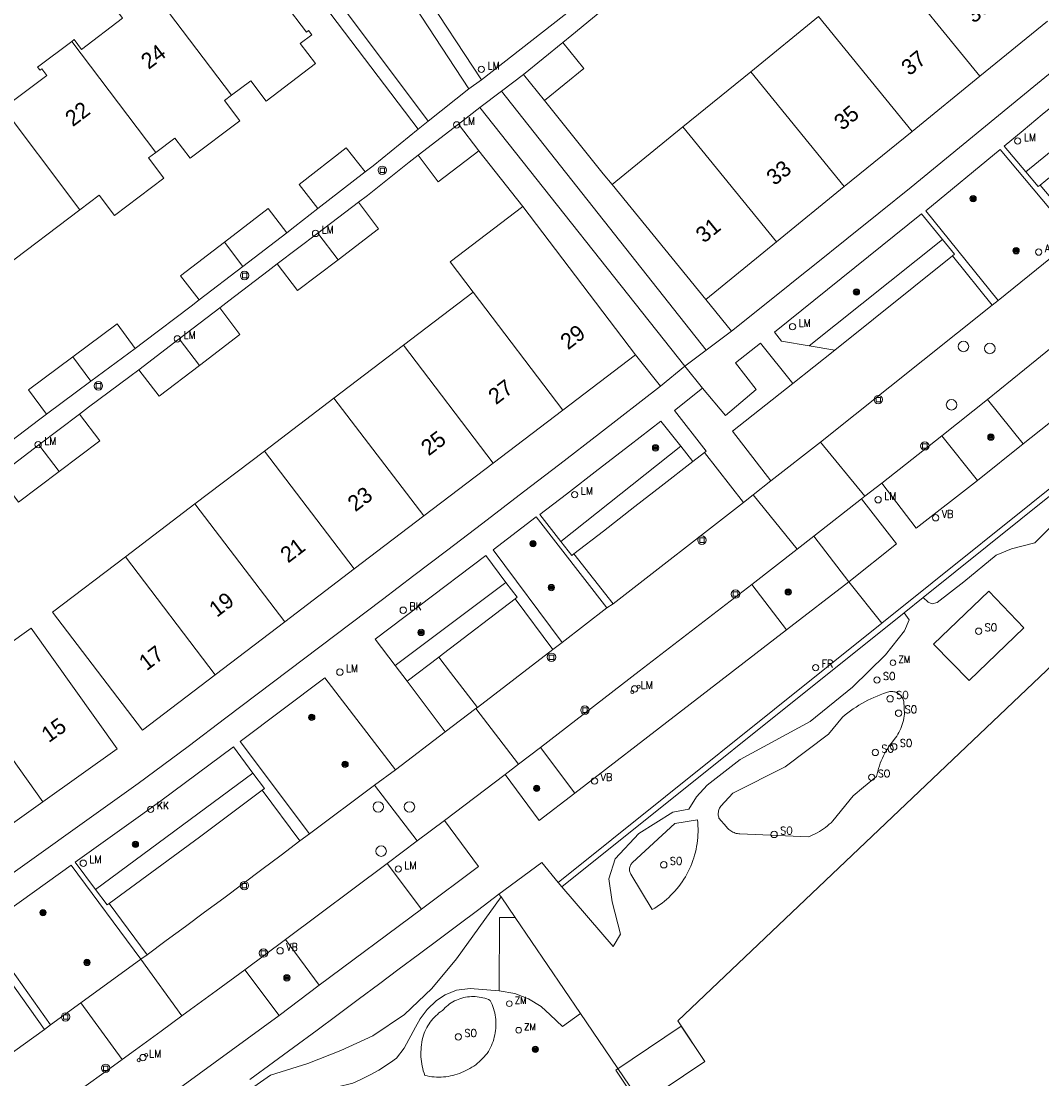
# Model space of a CAD drawing. Header units: metres. Extents: x 138165 to 154469, y 480134 to 494189.
# Tile 596 of 656: x 146884 to 146965, y 487257 to 487340. Entities that reach past the tile are written whole.
import ezdxf

# ---------------------------------------------------------------- set-up
doc = ezdxf.new("R2010")
doc.units = ezdxf.units.M
doc.header["$LTSCALE"] = 0.001
doc.header["$MEASUREMENT"] = 0
for name, color, linetype, lineweight in [('Level 5', 7, 'Continuous', 0), ('TOP-L-terrein schutting raster hek leuning', 7, 'Continuous', 0), ('TOP-L-topo objecten punt', 7, 'Continuous', 0), ('TOP-L-topo objecten vlak', 7, 'Continuous', 0), ('TOP-T-topo huisnummering naamgeving', 7, 'Continuous', 0)]:
    doc.layers.add(name, color=color, linetype=linetype, lineweight=lineweight)
doc.styles.add('Style-INTL_ISO', font='INTL_ISO.shx')
doc.styles.add('Style-STANDARD', font='STANDARD.shx')

# ---------------------------------------------------------------- blocks, each defined once
blk = doc.blocks.new('24')
at = {"layer": 'TOP-L-topo objecten punt', "color": 7, "linetype": 'Continuous', "lineweight": 0}
for radius in [0.025, 0.0182, 0.0115, 0.005]:
    blk.add_circle((0, 0), radius, dxfattribs=at)
blk = doc.blocks.new('129')
at = {"layer": 'TOP-L-topo objecten punt', "color": 7, "linetype": 'Continuous', "lineweight": 0}
blk.add_circle((0, 0), 0.025, dxfattribs=at)
at = {"layer": 'TOP-L-topo objecten punt', "color": 7, "linetype": 'Continuous', "lineweight": 0, "style": 'Style-STANDARD'}
blk.add_text('SO', height=0.06, dxfattribs=at).set_placement((0.0483, 0))
blk = doc.blocks.new('306')
at = {"layer": 'TOP-L-topo objecten punt', "color": 7, "linetype": 'Continuous', "lineweight": 0}
blk.add_circle((0, 0), 0.025, dxfattribs=at)
at = {"layer": 'TOP-L-topo objecten punt', "color": 7, "linetype": 'Continuous', "lineweight": 0, "style": 'Style-STANDARD'}
blk.add_text('FR', height=0.06, dxfattribs=at).set_placement((0.0483, 0))
blk = doc.blocks.new('304')
at = {"layer": 'TOP-L-topo objecten punt', "color": 7, "linetype": 'Continuous', "lineweight": 0}
blk.add_circle((0, 0), 0.0225, dxfattribs=at)
at = {"layer": 'TOP-L-topo objecten punt', "color": 7, "linetype": 'Continuous', "lineweight": 0, "style": 'Style-STANDARD'}
blk.add_text('ZM', height=0.054, dxfattribs=at).set_placement((0.0435, 0))
blk = doc.blocks.new('39')
at = {"layer": 'TOP-L-topo objecten punt', "color": 7, "linetype": 'Continuous', "lineweight": 0}
for p, q in [((0.0175, 0.0175), (-0.0175, 0.0175)), ((-0.0175, 0.0175), (-0.0175, -0.0175)), ((0.0175, 0.0175), (0.0175, -0.0175)), ((0.0175, -0.0175), (-0.0175, -0.0175))]:
    blk.add_line(p, q, dxfattribs=at)
blk.add_circle((0, 0), 0.0332, dxfattribs=at)
blk = doc.blocks.new('*U13')
at = {"layer": 'Level 5', "color": 7, "linetype": 'Continuous', "lineweight": 0}
blk.add_circle((0, 0), 0.0415, dxfattribs=at)
blk = doc.blocks.new('150')
at = {"layer": 'Level 5', "color": 7, "linetype": 'Continuous', "lineweight": 0}
blk.add_blockref('*U13', (0, 0), dxfattribs=at)
blk = doc.blocks.new('72')
at = {"layer": 'TOP-L-topo objecten punt', "color": 7, "linetype": 'Continuous', "lineweight": 0}
blk.add_circle((0, 0), 0.025, dxfattribs=at)
at = {"layer": 'TOP-L-topo objecten punt', "color": 7, "linetype": 'Continuous', "lineweight": 0, "style": 'Style-STANDARD'}
blk.add_text('BK', height=0.06, dxfattribs=at).set_placement((0.0483, 0))
blk = doc.blocks.new('16')
at = {"layer": 'TOP-L-topo objecten punt', "color": 7, "linetype": 'Continuous', "lineweight": 0}
blk.add_circle((0, 0), 0.025, dxfattribs=at)
at = {"layer": 'TOP-L-topo objecten punt', "color": 7, "linetype": 'Continuous', "lineweight": 0, "style": 'Style-STANDARD'}
blk.add_text('LM', height=0.06, dxfattribs=at).set_placement((0.0483, 0))
blk = doc.blocks.new('10')
at = {"layer": 'TOP-L-topo objecten punt', "linetype": 'Continuous', "lineweight": 0}
blk.add_circle((0, 0), 0.0125, dxfattribs=at)
blk = doc.blocks.new('119')
at = {"layer": 'TOP-L-topo objecten punt', "color": 7, "linetype": 'Continuous', "lineweight": 0}
blk.add_circle((0, 0), 0.025, dxfattribs=at)
at = {"layer": 'TOP-L-topo objecten punt', "color": 7, "linetype": 'Continuous', "lineweight": 0, "style": 'Style-STANDARD'}
blk.add_text('KK', height=0.06, dxfattribs=at).set_placement((0.0483, 0))
blk = doc.blocks.new('11')
at = {"layer": 'TOP-L-topo objecten punt', "color": 7, "linetype": 'Continuous', "lineweight": 0}
blk.add_circle((0, 0), 0.025, dxfattribs=at)
at = {"layer": 'TOP-L-topo objecten punt', "color": 7, "linetype": 'Continuous', "lineweight": 0, "style": 'Style-STANDARD'}
blk.add_text('AB', height=0.06, dxfattribs=at).set_placement((0.0483, 0))
blk = doc.blocks.new('14')
at = {"layer": 'TOP-L-topo objecten punt', "color": 7, "linetype": 'Continuous', "lineweight": 0}
blk.add_circle((0, 0), 0.025, dxfattribs=at)
at = {"layer": 'TOP-L-topo objecten punt', "color": 7, "linetype": 'Continuous', "lineweight": 0, "style": 'Style-STANDARD'}
blk.add_text('VB', height=0.06, dxfattribs=at).set_placement((0.0483, 0))

msp = doc.modelspace()

# ---------------------------------------------------------------- linework, layer by layer
at = {"layer": 'TOP-L-terrein schutting raster hek leuning', "flags": 128}
for points in [[(146898.496, 487354.116), (146915.513, 487331.674)], [(146973.572, 487297.006), (146972.574, 487298.466), (146968.15, 487304.933), (146955.371, 487294.699), (146953.877, 487293.503), (146926.852, 487271.862), (146930.921, 487267.16)], [(146898.858, 487253.502), (146903.854, 487257.009), (146906.808, 487257.913), (146909.422, 487258.944), (146911.935, 487260.107), (146914.44, 487261.78), (146916.607, 487263.848), (146918.553, 487266.173), (146922.059, 487271.08), (146923.172, 487269.455), (146928.333, 487261.88), (146933.181, 487254.745)]]:
    msp.add_lwpolyline(points, dxfattribs=at)
at = {"layer": 'TOP-L-topo objecten vlak', "flags": 128}
for points in [[(147030.472, 487392.278), (147030.298, 487392.141), (147019.673, 487382.799), (147007.846, 487372.407), (146985.155, 487352.683), (146983.64, 487351.361), (146982.29, 487350.189), (146980.936, 487349.022), (146979.579, 487347.859), (146978.219, 487346.699), (146976.685, 487345.399), (146975.317, 487344.248), (146973.903, 487343.064), (146964.118, 487335.043), (146954.419, 487327.101), (146951.888, 487325.055), (146949.352, 487323.014), (146946.811, 487320.98), (146945.539, 487319.966), (146944.164, 487318.872), (146940.24, 487315.729)], [(146904.081, 487358.442), (146919.525, 487334.863)], [(146899.451, 487354.84), (146916.302, 487332.301)], [(146915.513, 487331.674), (146898.496, 487354.116)], [(146900.787, 487334.352), (146902.304, 487335.497), (146903.509, 487333.901), (146907.42, 487336.853), (146906.215, 487338.449), (146907.112, 487339.127), (146906.853, 487339.47), (146906.694, 487339.349), (146904.953, 487341.655), (146905.896, 487342.367), (146903.268, 487345.848), (146902.325, 487345.137), (146900.585, 487347.442), (146900.745, 487347.562), (146900.485, 487347.905), (146897.452, 487345.617), (146897.645, 487345.361), (146897.784, 487345.467), (146898.171, 487344.955), (146894.918, 487342.5), (146894.339, 487343.267), (146894.16, 487343.132)], [(146952.466, 487344.933), (146959.854, 487335.86)], [(146894.16, 487343.132), (146891.466, 487341.098), (146891.659, 487340.842), (146891.799, 487340.948), (146892.185, 487340.436), (146888.932, 487337.981), (146888.353, 487338.748), (146888.174, 487338.612)], [(146894.16, 487343.132), (146900.787, 487334.352)], [(146920.513, 487335.571), (146915.795, 487342.766)], [(146930.159, 487343.122), (146920.513, 487335.571)], [(146926.942, 487338.528), (146927.641, 487339.096), (146930.898, 487341.796), (146931.6, 487342.361)], [(146947.116, 487340.576), (146941.765, 487336.218)], [(146954.504, 487331.503), (146947.116, 487340.576)], [(146959.854, 487335.86), (146965.204, 487340.217)], [(146963.47, 487328.305), (146961.779, 487330.327), (146963.28, 487331.584), (146964.784, 487332.835), (146966.293, 487334.082), (146967.806, 487335.324), (146969.324, 487336.561), (146970.845, 487337.792), (146972.37, 487339.019), (146973.753, 487340.124), (146975.437, 487338.058)], [(146888.174, 487338.612), (146885.48, 487336.579), (146885.673, 487336.324), (146885.813, 487336.429), (146886.199, 487335.917), (146882.947, 487333.462), (146882.368, 487334.229), (146882.188, 487334.094)], [(146894.801, 487329.833), (146888.174, 487338.612)], [(146923.822, 487335.994), (146926.942, 487338.528)], [(146925.486, 487333.944), (146928.607, 487336.479), (146926.942, 487338.528)], [(146963.47, 487328.305), (146975.437, 487338.058)], [(146941.765, 487336.218), (146936.415, 487331.861)], [(146949.154, 487327.146), (146941.765, 487336.218)], [(146976.253, 487336.832), (146964.611, 487327.269)], [(146920.513, 487335.571), (146919.525, 487334.863)], [(146922.098, 487334.684), (146923.822, 487335.994)], [(146923.822, 487335.994), (146925.486, 487333.944)], [(146954.504, 487331.503), (146959.854, 487335.86)], [(146894.801, 487329.833), (146896.318, 487330.978), (146897.523, 487329.382), (146901.434, 487332.334), (146900.229, 487333.93), (146900.787, 487334.352)], [(146919.525, 487334.863), (146916.302, 487332.301)], [(146920.386, 487333.387), (146922.098, 487334.684)], [(146938.262, 487314.231), (146922.098, 487334.684)], [(146888.816, 487325.315), (146882.188, 487334.094)], [(146925.486, 487333.944), (146930.13, 487328.161), (146930.824, 487327.308)], [(146918.714, 487332.061), (146920.386, 487333.387)], [(146920.386, 487333.387), (146936.554, 487312.976)], [(146915.512, 487329.631), (146918.714, 487332.061)], [(146916.302, 487332.301), (146915.513, 487331.674)], [(146920.31, 487329.958), (146918.714, 487332.061)], [(146936.415, 487331.861), (146930.824, 487327.308)], [(146943.803, 487322.789), (146936.415, 487331.861)], [(146915.513, 487331.674), (146911.957, 487328.795), (146911.325, 487328.303)], [(146949.154, 487327.146), (146954.504, 487331.503)], [(146911.325, 487328.303), (146909.843, 487330.206), (146906.125, 487327.313), (146907.606, 487325.409)], [(146888.816, 487325.315), (146890.332, 487326.459), (146891.537, 487324.863), (146895.448, 487327.815), (146894.243, 487329.411), (146894.801, 487329.833)], [(146910.796, 487325.909), (146911.513, 487326.453), (146914.795, 487329.086), (146915.512, 487329.631)], [(146915.512, 487329.631), (146917.108, 487327.528), (146920.31, 487329.958)], [(146923.767, 487325.569), (146920.31, 487329.958)], [(146961.298, 487318.161), (146955.585, 487325.242), (146961.466, 487330.079), (146967.362, 487323.044)], [(146911.325, 487328.303), (146907.606, 487325.409)], [(146964.611, 487327.269), (146964.445, 487327.154), (146963.47, 487328.305)], [(146930.824, 487327.308), (146938.213, 487318.236)], [(146943.803, 487322.789), (146949.154, 487327.146)], [(146967.829, 487323.445), (146964.611, 487327.269)], [(146882.83, 487320.796), (146888.816, 487325.315)], [(146905.144, 487323.504), (146903.675, 487325.417), (146900.219, 487322.764)], [(146907.606, 487325.409), (146905.778, 487323.991), (146905.144, 487323.504)], [(146907.599, 487323.473), (146910.796, 487325.909)], [(146909.198, 487321.372), (146912.397, 487323.808), (146910.796, 487325.909)], [(146923.767, 487325.569), (146918.032, 487321.201), (146919.85, 487318.814)], [(146932.675, 487313.874), (146923.767, 487325.569)], [(146946.388, 487314.577), (146944.187, 487314.942), (146943.636, 487315.655), (146955.257, 487324.992), (146956.906, 487322.968)], [(146905.144, 487323.504), (146901.688, 487320.85)], [(146976.784, 487323.637), (146972.931, 487320.484), (146968.646, 487316.987), (146964.356, 487313.496), (146960.459, 487310.334)], [(146900.219, 487322.764), (146896.763, 487320.111), (146898.232, 487318.197)], [(146901.688, 487320.85), (146900.219, 487322.764)], [(146904.401, 487321.036), (146907.599, 487323.473)], [(146909.198, 487321.372), (146907.599, 487323.473)], [(146938.213, 487318.236), (146943.803, 487322.789)], [(146946.388, 487314.577), (146956.906, 487322.968)], [(146956.906, 487322.968), (146957.856, 487321.817), (146957.702, 487321.685)], [(146967.362, 487323.044), (146961.298, 487318.161)], [(146899.851, 487317.572), (146900.566, 487318.118), (146903.685, 487320.491), (146904.401, 487321.036)], [(146904.401, 487321.036), (146906.001, 487318.936), (146909.198, 487321.372)], [(146957.702, 487321.685), (146948.394, 487314.245)], [(146957.702, 487321.685), (146960.813, 487317.784)], [(146901.688, 487320.85), (146898.232, 487318.197)], [(146979.692, 487320.207), (146977.538, 487318.433), (146975.55, 487316.801), (146973.559, 487315.172), (146971.566, 487313.546), (146969.571, 487311.924), (146967.573, 487310.304), (146965.286, 487308.456), (146963.283, 487306.843)], [(146919.85, 487318.814), (146914.36, 487314.632)], [(146926.939, 487309.505), (146919.85, 487318.814)], [(146898.232, 487318.197), (146897.598, 487317.71), (146893.829, 487314.852), (146893.186, 487314.375)], [(146938.213, 487318.236), (146940.24, 487315.729)], [(146947.276, 487306.976), (146960.813, 487317.784)], [(146960.813, 487317.784), (146961.298, 487318.161)], [(146896.657, 487315.132), (146899.851, 487317.572)], [(146898.259, 487313.033), (146901.454, 487315.473), (146899.851, 487317.572)], [(146893.186, 487314.375), (146891.747, 487316.311), (146888.251, 487313.712)], [(146940.24, 487315.729), (146938.262, 487314.231)], [(146893.186, 487314.375), (146889.69, 487311.777)], [(146893.462, 487312.69), (146896.657, 487315.132)], [(146898.259, 487313.033), (146896.657, 487315.132)], [(146914.36, 487314.632), (146908.871, 487310.451)], [(146921.45, 487305.324), (146914.36, 487314.632)], [(146937.973, 487311.234), (146939.767, 487309.085), (146942.209, 487311.124), (146940.566, 487313.232), (146942.547, 487314.786), (146945.091, 487311.603)], [(146948.394, 487314.245), (146946.388, 487314.577)], [(146888.251, 487313.712), (146884.754, 487311.114), (146886.193, 487309.177)], [(146888.251, 487313.712), (146889.69, 487311.777)], [(146926.939, 487309.505), (146932.675, 487313.874)], [(146934.636, 487311.399), (146932.675, 487313.874)], [(146938.262, 487314.231), (146936.554, 487312.976)], [(146945.091, 487311.603), (146948.394, 487314.245)], [(146888.789, 487309.19), (146889.506, 487309.734), (146892.747, 487312.144), (146893.462, 487312.69)], [(146893.462, 487312.69), (146895.064, 487310.593), (146898.259, 487313.033)], [(146936.554, 487312.976), (146934.636, 487311.399)], [(146937.973, 487311.234), (146936.554, 487312.976)], [(146934.636, 487311.399), (146929.831, 487307.659), (146926.701, 487305.245), (146923.842, 487303.047), (146920.621, 487300.579), (146917.755, 487298.389), (146915.184, 487296.434), (146912.713, 487294.558), (146907.766, 487290.809), (146902.815, 487287.067), (146900.338, 487285.198), (146897.363, 487282.958), (146893.423, 487280.034), (146867.953, 487261.85), (146865.396, 487260.041), (146862.996, 487258.346), (146858.193, 487254.961), (146855.31, 487252.933), (146852.905, 487251.245), (146848.093, 487247.874)], [(146889.69, 487311.777), (146886.193, 487309.177)], [(146938.119, 487306.157), (146938.261, 487306.268), (146935.759, 487309.473), (146937.973, 487311.234)], [(146945.091, 487311.603), (146940.322, 487307.84), (146943.354, 487303.928)], [(146908.871, 487310.451), (146903.382, 487306.27)], [(146908.871, 487310.451), (146915.96, 487301.143)], [(146956.841, 487307.477), (146960.459, 487310.334)], [(146960.459, 487310.334), (146963.283, 487306.843)], [(146921.45, 487305.324), (146926.939, 487309.505)], [(146886.193, 487309.177), (146885.55, 487308.7), (146881.751, 487305.851), (146881.106, 487305.377)], [(146885.587, 487306.76), (146888.789, 487309.19)], [(146887.182, 487304.656), (146890.384, 487307.087), (146888.789, 487309.19)], [(146926.776, 487299.139), (146925.133, 487301.272), (146927.217, 487302.875), (146929.716, 487304.8), (146932.214, 487306.728), (146934.664, 487308.623), (146936.241, 487306.647)], [(146947.276, 487306.976), (146943.354, 487303.928)], [(146950.762, 487302.703), (146947.276, 487306.976)], [(146956.841, 487307.477), (146952.107, 487303.73)], [(146959.663, 487303.948), (146956.841, 487307.477)], [(146963.283, 487306.843), (146959.663, 487303.948)], [(146882.384, 487304.33), (146885.587, 487306.76)], [(146885.587, 487306.76), (146887.182, 487304.656)], [(146903.382, 487306.27), (146897.893, 487302.09)], [(146903.382, 487306.27), (146910.471, 487296.963)], [(146936.241, 487306.647), (146926.776, 487299.139)], [(146936.241, 487306.647), (146937.195, 487305.435)], [(146937.195, 487305.435), (146938.119, 487306.157)], [(146941.208, 487302.22), (146938.119, 487306.157)], [(146915.96, 487301.143), (146921.45, 487305.324)], [(146937.195, 487305.435), (146934.707, 487303.496), (146932.632, 487301.882), (146930.141, 487299.948), (146927.816, 487298.146)], [(146952.114, 487292.692), (146967.877, 487305.316)], [(146882.384, 487304.33), (146883.979, 487302.227), (146887.182, 487304.656)], [(146955.371, 487294.699), (146968.15, 487304.933)], [(146943.354, 487303.928), (146941.958, 487302.804)], [(146952.107, 487303.73), (146950.762, 487302.703)], [(146959.663, 487303.948), (146954.834, 487300.176), (146952.107, 487303.73)], [(146941.958, 487302.804), (146941.208, 487302.22)], [(146941.958, 487302.804), (146945.425, 487298.529)], [(146950.762, 487302.703), (146950.504, 487302.5)], [(146897.893, 487302.09), (146892.404, 487297.909)], [(146904.982, 487292.782), (146897.893, 487302.09)], [(146941.208, 487302.22), (146930.907, 487294.215)], [(146946.736, 487299.539), (146950.504, 487302.5)], [(146950.504, 487302.5), (146953.265, 487298.938), (146949.505, 487295.949)], [(146910.471, 487296.963), (146915.96, 487301.143)], [(146926.871, 487291.148), (146921.443, 487298.459), (146924.821, 487301.071), (146930.409, 487293.887)], [(146972.574, 487298.466), (146970.844, 487296.51), (146968.861, 487294.494), (146967.484, 487293.285), (146966.274, 487293.318), (146965.905, 487294.36), (146966.543, 487295.469), (146968.828, 487297.653), (146969.769, 487299.232), (146968.836, 487300.761), (146967.585, 487301.752), (146966.711, 487301.551), (146964.191, 487299.031), (146962.343, 487298.56), (146961.133, 487298.056), (146958.579, 487295.956), (146956.488, 487294.301), (146956.093, 487294.217), (146955.765, 487294.343), (146955.371, 487294.699)], [(146945.425, 487298.529), (146946.736, 487299.539)], [(146946.736, 487299.539), (146949.505, 487295.949)], [(146927.816, 487298.146), (146927.657, 487298.037), (146926.776, 487299.139)], [(146941.844, 487295.741), (146945.425, 487298.529)], [(146892.404, 487297.909), (146886.668, 487293.54), (146893.757, 487284.232), (146899.493, 487288.601)], [(146899.493, 487288.601), (146892.404, 487297.909)], [(146913.708, 487289.34), (146912.136, 487291.431), (146915.558, 487294.035), (146920.865, 487298.033), (146922.438, 487295.893)], [(146930.907, 487294.215), (146927.816, 487298.146)], [(146904.982, 487292.782), (146910.471, 487296.963)], [(146973.572, 487297.006), (146936.007, 487261.283), (146938.155, 487258.079), (146933.181, 487254.745)], [(146949.505, 487295.949), (146944.594, 487292.161)], [(146949.505, 487295.949), (146952.114, 487292.692)], [(146922.438, 487295.893), (146913.708, 487289.34)], [(146922.438, 487295.893), (146923.331, 487294.728), (146923.165, 487294.599)], [(146941.844, 487295.741), (146932.974, 487288.889), (146925.181, 487282.873)], [(146944.594, 487292.161), (146941.844, 487295.741)], [(146959.002, 487288.163), (146956.193, 487291.024), (146960.573, 487295.217), (146963.337, 487292.325), (146959.002, 487288.163)], [(146923.165, 487294.599), (146917.517, 487290.275), (146917.14, 487289.989)], [(146923.165, 487294.599), (146926.16, 487290.603)], [(146955.371, 487294.699), (146953.877, 487293.503)], [(146926.852, 487271.862), (146953.877, 487293.503)], [(146953.877, 487293.503), (146954.279, 487292.94), (146953.909, 487292.067), (146952.397, 487290.185), (146949.81, 487287.631), (146946.449, 487284.91), (146940.939, 487281.919), (146938.318, 487279.903), (146937.478, 487278.962), (146936.873, 487277.988), (146935.63, 487277.753), (146932.942, 487276.072), (146931.06, 487274.09), (146930.556, 487272.511), (146930.825, 487270.696), (146931.497, 487268.143), (146930.921, 487267.16), (146926.852, 487271.862)], [(146930.409, 487293.887), (146926.871, 487291.148)], [(146930.409, 487293.887), (146930.907, 487294.215)], [(146899.493, 487288.601), (146904.982, 487292.782)], [(146926.556, 487272.224), (146952.114, 487292.692)], [(146885.888, 487278.574), (146891.76, 487282.758), (146884.971, 487292.287), (146879.099, 487288.103)], [(146944.594, 487292.161), (146936.077, 487285.589), (146927.88, 487279.267)], [(146926.16, 487290.603), (146926.871, 487291.148)], [(146920.196, 487286.032), (146926.16, 487290.603)], [(146914.644, 487288.094), (146913.708, 487289.34)], [(146914.644, 487288.094), (146917.14, 487289.989)], [(146917.14, 487289.989), (146918.069, 487288.787), (146920.196, 487286.032)], [(146885.888, 487278.574), (146879.099, 487288.103)], [(146906.936, 487276.04), (146901.455, 487283.329), (146908.144, 487288.36), (146913.718, 487281.109)], [(146917.649, 487284.095), (146914.644, 487288.094)], [(146944.495, 487281.345), (146947.918, 487283.914), (146948.282, 487284.365), (146949.01, 487285.265), (146949.217, 487285.435), (146949.428, 487285.6), (146949.643, 487285.759), (146949.863, 487285.913), (146950.086, 487286.061), (146950.313, 487286.204), (146950.543, 487286.34), (146950.777, 487286.471), (146951.014, 487286.596), (146951.254, 487286.714), (146951.497, 487286.827), (146951.743, 487286.933), (146951.992, 487287.033), (146952.243, 487287.126), (146952.496, 487287.213), (146952.574, 487287.242), (146952.655, 487287.264), (146952.737, 487287.279), (146952.82, 487287.288), (146952.903, 487287.289), (146952.986, 487287.284), (146953.069, 487287.271), (146953.15, 487287.252), (146953.229, 487287.226), (146953.306, 487287.193), (146953.379, 487287.154), (146953.449, 487287.109), (146953.516, 487287.058), (146953.577, 487287.002), (146953.634, 487286.941), (146953.685, 487286.875), (146953.731, 487286.806), (146953.771, 487286.732), (146953.804, 487286.656), (146953.831, 487286.577), (146953.851, 487286.496), (146953.908, 487285.507), (146953.885, 487285.339), (146953.854, 487285.172), (146953.818, 487285.007), (146953.774, 487284.843), (146953.724, 487284.681), (146953.667, 487284.522), (146953.603, 487284.364), (146953.534, 487284.21), (146953.458, 487284.058), (146953.376, 487283.91), (146953.287, 487283.765), (146953.194, 487283.624), (146953.094, 487283.487), (146952.957, 487283.319), (146952.825, 487283.146), (146952.699, 487282.969), (146952.58, 487282.788), (146952.466, 487282.603), (146952.359, 487282.414), (146952.258, 487282.222), (146952.164, 487282.026), (146952.076, 487281.827), (146951.995, 487281.626), (146951.921, 487281.422), (146951.854, 487281.215), (146951.794, 487281.007), (146951.741, 487280.796), (146951.695, 487280.584), (146950.664, 487279.744), (146949.852, 487279.043), (146948.248, 487277.068), (146948.11, 487276.933), (146947.967, 487276.804), (146947.82, 487276.679), (146947.669, 487276.56), (146947.513, 487276.446), (146947.354, 487276.337), (146947.191, 487276.234), (146947.024, 487276.137), (146946.854, 487276.046), (146946.681, 487275.961), (146946.506, 487275.882), (146946.327, 487275.809), (146940.911, 487276.054), (146940.816, 487276.06), (146940.722, 487276.073), (146940.63, 487276.092), (146940.538, 487276.118), (146940.449, 487276.149), (146940.362, 487276.186), (146940.277, 487276.23), (146940.196, 487276.278), (146940.118, 487276.333), (146940.044, 487276.392), (146939.975, 487276.456), (146939.909, 487276.525), (146939.849, 487276.598), (146939.26, 487277.285), (146939.237, 487277.364), (146939.219, 487277.445), (146939.209, 487277.527), (146939.204, 487277.61), (146939.207, 487277.693), (146939.215, 487277.775), (146939.231, 487277.856), (146939.252, 487277.936), (146939.28, 487278.014), (146939.313, 487278.09), (146939.353, 487278.163), (146939.398, 487278.232), (146940.361, 487279.262), (146944.495, 487281.345)], [(146920.072, 487285.938), (146917.649, 487284.095)], [(146920.196, 487286.032), (146920.072, 487285.938)], [(146920.072, 487285.938), (146923.432, 487281.546), (146923.437, 487281.54)], [(146913.718, 487281.109), (146917.649, 487284.095)], [(146890.059, 487271.666), (146888.442, 487273.803), (146893.591, 487277.497), (146895.216, 487278.649), (146900.934, 487282.931), (146902.473, 487280.841)], [(146923.437, 487281.54), (146925.181, 487282.873)], [(146925.181, 487282.873), (146927.88, 487279.267)], [(146913.718, 487281.109), (146912.083, 487279.887)], [(146922.387, 487280.738), (146923.437, 487281.54)], [(146890.059, 487271.666), (146902.473, 487280.841)], [(146902.473, 487280.841), (146903.389, 487279.635), (146903.213, 487279.503)], [(146922.387, 487280.738), (146917.602, 487277.112)], [(146927.88, 487279.267), (146925.057, 487277.111), (146922.387, 487280.738)], [(146903.213, 487279.503), (146898.245, 487275.782), (146891.115, 487270.56)], [(146903.213, 487279.503), (146906.182, 487275.489)], [(146912.083, 487279.887), (146906.936, 487276.04)], [(146915.448, 487275.498), (146912.083, 487279.887)], [(146880.268, 487274.57), (146885.888, 487278.574)], [(146915.448, 487275.498), (146917.602, 487277.112)], [(146917.602, 487277.112), (146920.292, 487273.465), (146915.784, 487270.103)], [(146933.992, 487270.068), (146932.308, 487272.863), (146932.273, 487272.927), (146932.245, 487272.995), (146932.223, 487273.065), (146932.209, 487273.136), (146932.201, 487273.209), (146932.201, 487273.282), (146932.207, 487273.355), (146932.221, 487273.427), (146932.242, 487273.497), (146932.269, 487273.565), (146932.303, 487273.63), (146932.344, 487273.691), (146932.39, 487273.748), (146932.441, 487273.801), (146935.769, 487276.877), (146937.569, 487277.15), (146937.59, 487276.918), (146937.605, 487276.685), (146937.611, 487276.452), (146937.611, 487276.219), (146937.603, 487275.986), (146937.587, 487275.753), (146937.564, 487275.522), (146937.533, 487275.29), (146937.495, 487275.06), (146937.45, 487274.832), (146937.398, 487274.605), (146937.338, 487274.379), (146937.271, 487274.156), (146937.197, 487273.935), (146937.116, 487273.717), (146937.028, 487273.501), (146936.933, 487273.288), (146936.831, 487273.078), (146936.723, 487272.872), (146936.608, 487272.669), (146936.486, 487272.47), (146936.359, 487272.275), (146936.225, 487272.084), (146936.085, 487271.898), (146935.939, 487271.716), (146935.787, 487271.539), (146935.63, 487271.367), (146935.468, 487271.2), (146935.3, 487271.038), (146935.127, 487270.882), (146934.949, 487270.732), (146934.766, 487270.587), (146934.579, 487270.448), (146934.388, 487270.315), (146934.192, 487270.188), (146933.992, 487270.068)], [(146906.182, 487275.489), (146906.936, 487276.04)], [(146894.116, 487266.509), (146895.632, 487267.625), (146897.146, 487268.743), (146898.659, 487269.863), (146900.17, 487270.986), (146901.679, 487272.111), (146903.187, 487273.238), (146904.692, 487274.368), (146906.182, 487275.489)], [(146913.062, 487273.71), (146915.448, 487275.498)], [(146886.51, 487260.965), (146881.094, 487268.563), (146888.129, 487273.582), (146893.617, 487266.158)], [(146913.062, 487273.71), (146905.048, 487267.705)], [(146915.784, 487270.103), (146915.777, 487270.112), (146913.062, 487273.71)], [(146921.893, 487271.292), (146925.291, 487273.787), (146926.556, 487272.224)], [(146926.852, 487271.862), (146926.556, 487272.224)], [(146891.115, 487270.56), (146890.969, 487270.439), (146890.059, 487271.666)], [(146891.488, 487247.545), (146894.828, 487249.68), (146897.01, 487251.601), (146898.858, 487253.502), (146903.854, 487257.009), (146906.808, 487257.913), (146909.422, 487258.944), (146911.935, 487260.107), (146914.44, 487261.78), (146916.607, 487263.848), (146918.553, 487266.173), (146922.059, 487271.08)], [(146902.238, 487256.668), (146904.109, 487258.041), (146905.667, 487259.188), (146907.535, 487260.565), (146909.091, 487261.715), (146910.78, 487262.967), (146912.495, 487264.242), (146913.922, 487265.305), (146915.633, 487266.584), (146917.058, 487267.651), (146918.766, 487268.934), (146920.188, 487270.005), (146921.893, 487271.292)], [(146921.893, 487271.292), (146922.059, 487271.08)], [(146922.059, 487271.08), (146923.172, 487269.455)], [(146894.116, 487266.509), (146891.115, 487270.56)], [(146915.784, 487270.103), (146907.705, 487264.112)], [(146921.908, 487263.662), (146921.946, 487269.436), (146923.172, 487269.455)], [(146923.172, 487269.455), (146928.333, 487261.88)], [(146901.825, 487265.318), (146905.048, 487267.705)], [(146905.048, 487267.705), (146907.705, 487264.112)], [(146893.617, 487266.158), (146888.903, 487262.714)], [(146893.617, 487266.158), (146894.116, 487266.509)], [(146896.87, 487261.679), (146893.617, 487266.158)], [(146901.825, 487265.318), (146899.569, 487263.657), (146897.546, 487262.173), (146896.87, 487261.679)], [(146904.548, 487261.713), (146901.825, 487265.318)], [(146883.127, 487264.692), (146886.02, 487260.617)], [(146907.705, 487264.112), (146904.548, 487261.713)], [(146921.908, 487263.662), (146919.627, 487263.833), (146918.535, 487263.716), (146917.645, 487263.346), (146916.956, 487262.892), (146916.217, 487262.187), (146915.687, 487261.447), (146915.318, 487260.784), (146914.419, 487259.146), (146913.814, 487258.356), (146913.327, 487258.003), (146912.42, 487257.407), (146911.79, 487257.054), (146910.933, 487256.626), (146910.353, 487256.365), (146909.06, 487256.046), (146908.278, 487255.836), (146907.291, 487255.529), (146906.523, 487255.248)], [(146928.333, 487261.88), (146926.902, 487260.834), (146925.927, 487261.775), (146925.222, 487262.414), (146924.231, 487263.035), (146923.138, 487263.455), (146921.908, 487263.662)], [(146888.903, 487262.714), (146886.51, 487260.965)], [(146888.903, 487262.714), (146892.152, 487258.24)], [(146920.727, 487258.444), (146920.604, 487258.31), (146920.476, 487258.182), (146920.343, 487258.059), (146920.204, 487257.941), (146920.061, 487257.829), (146919.914, 487257.724), (146919.762, 487257.624), (146919.607, 487257.531), (146919.447, 487257.444), (146919.285, 487257.363), (146919.119, 487257.29), (146918.949, 487257.213), (146918.777, 487257.144), (146918.602, 487257.082), (146918.425, 487257.027), (146918.246, 487256.979), (146918.065, 487256.938), (146917.882, 487256.905), (146917.698, 487256.879), (146917.514, 487256.86), (146917.328, 487256.849), (146917.143, 487256.845), (146916.957, 487256.849), (146916.772, 487256.86), (146916.587, 487256.879), (146916.403, 487256.905), (146916.221, 487256.939), (146916.04, 487256.98), (146915.979, 487257.16), (146915.924, 487257.341), (146915.876, 487257.525), (146915.835, 487257.71), (146915.801, 487257.897), (146915.774, 487258.084), (146915.754, 487258.273), (146915.741, 487258.462), (146915.734, 487258.652), (146915.735, 487258.841), (146915.743, 487259.031), (146915.757, 487259.22), (146915.779, 487259.409), (146915.807, 487259.596), (146915.843, 487259.782), (146915.885, 487259.967), (146915.934, 487260.151), (146915.992, 487260.307), (146916.057, 487260.461), (146916.128, 487260.612), (146916.206, 487260.76), (146916.29, 487260.905), (146916.379, 487261.046), (146916.475, 487261.183), (146916.576, 487261.316), (146916.683, 487261.444), (146916.795, 487261.568), (146916.912, 487261.687), (146917.034, 487261.802), (146917.161, 487261.91), (146917.292, 487262.014), (146917.427, 487262.112), (146917.531, 487262.225), (146917.641, 487262.332), (146917.755, 487262.434), (146917.874, 487262.531), (146917.998, 487262.622), (146918.126, 487262.707), (146918.257, 487262.786), (146918.393, 487262.859), (146918.531, 487262.925), (146918.673, 487262.984), (146918.817, 487263.037), (146918.963, 487263.082), (146919.112, 487263.121), (146919.262, 487263.153), (146919.414, 487263.177), (146919.566, 487263.194), (146919.719, 487263.204), (146919.873, 487263.207), (146920.026, 487263.202), (146920.179, 487263.19), (146920.331, 487263.171), (146920.483, 487263.145), (146920.632, 487263.112), (146920.78, 487263.071), (146920.926, 487263.023), (146921.07, 487262.969), (146921.211, 487262.908), (146921.285, 487262.749), (146921.354, 487262.588), (146921.415, 487262.423), (146921.47, 487262.257), (146921.517, 487262.088), (146921.558, 487261.917), (146921.591, 487261.745), (146921.617, 487261.572), (146921.636, 487261.397), (146921.648, 487261.222), (146921.652, 487261.047), (146921.65, 487260.872), (146921.639, 487260.696), (146921.622, 487260.522), (146921.598, 487260.348), (146921.566, 487260.176), (146921.527, 487260.005), (146921.481, 487259.836), (146921.428, 487259.668), (146921.368, 487259.503), (146921.301, 487259.341), (146921.228, 487259.182), (146921.148, 487259.026), (146921.062, 487258.873), (146920.956, 487258.725), (146920.845, 487258.582), (146920.727, 487258.444)], [(146904.548, 487261.713), (146895.699, 487255.26), (146887.405, 487249.27)], [(146933.181, 487254.745), (146928.333, 487261.88)], [(146886.02, 487260.617), (146886.51, 487260.965)], [(146892.152, 487258.24), (146893.205, 487259.005), (146895.232, 487260.482), (146896.87, 487261.679)], [(146873.758, 487251.839), (146875.274, 487252.914), (146876.691, 487253.922), (146878.391, 487255.134), (146879.807, 487256.146), (146881.503, 487257.362), (146882.916, 487258.378), (146884.328, 487259.395), (146886.02, 487260.617)], [(146917.104, 487243.969), (146933.181, 487254.745), (146938.155, 487258.079), (146936.289, 487260.862), (146931.117, 487257.396), (146932.698, 487255.038), (146916.819, 487244.395)], [(146884.781, 487252.92), (146886.818, 487254.384), (146888.852, 487255.851), (146891.175, 487257.531), (146892.152, 487258.24)]]:
    msp.add_lwpolyline(points, dxfattribs=at)

# ---------------------------------------------------------------- block references
at = {"layer": 'TOP-L-topo objecten punt', "xscale": 10, "yscale": 10, "zscale": 10}
for name, p in [('16', (146920.508, 487336.401)), ('16', (146918.562, 487332.017)), ('16', (146962.842, 487330.741)), ('39', (146912.682, 487328.436)), ('24', (146959.322, 487326.195)), ('16', (146907.417, 487323.443)), ('24', (146962.714, 487322.08)), ('11', (146964.489, 487321.976)), ('39', (146901.814, 487320.125)), ('24', (146950.115, 487318.831)), ('16', (146945.069, 487316.086)), ('16', (146896.513, 487315.126)), ('150', (146958.56, 487314.528)), ('150', (146960.64, 487314.368)), ('39', (146890.282, 487311.416)), ('39', (146951.835, 487310.33)), ('150', (146957.616, 487309.92)), ('16', (146885.521, 487306.768)), ('39', (146955.507, 487306.67)), ('24', (146960.721, 487307.369)), ('24', (146934.254, 487306.523)), ('16', (146927.871, 487302.83)), ('16', (146951.822, 487302.425)), ('14', (146956.361, 487301.001)), ('39', (146937.916, 487299.234)), ('24', (146924.582, 487298.957)), ('24', (146926.026, 487295.497)), ('39', (146940.564, 487294.979)), ('24', (146944.725, 487295.139)), ('72', (146914.335, 487293.708)), ('129', (146959.755, 487292.046)), ('24', (146915.75, 487291.949)), ('39', (146926.04, 487289.99)), ('304', (146952.994, 487289.563)), ('16', (146909.337, 487288.816)), ('306', (146946.887, 487289.176)), ('129', (146951.729, 487288.202)), ('16', (146932.604, 487287.494)), ('10', (146932.913, 487287.665)), ('10', (146932.427, 487287.252)), ('129', (146952.773, 487286.715)), ('39', (146928.68, 487285.818)), ('129', (146953.437, 487285.576)), ('24', (146907.119, 487285.243)), ('129', (146953.058, 487282.919)), ('129', (146951.602, 487282.476)), ('24', (146909.75, 487281.536)), ('129', (146951.317, 487280.514)), ('14', (146929.439, 487280.224)), ('24', (146924.877, 487279.643)), ('119', (146894.4, 487277.988)), ('150', (146912.368, 487278.176)), ('150', (146914.832, 487278.176)), ('129', (146943.617, 487276.004)), ('24', (146893.206, 487275.226)), ('150', (146912.592, 487274.688)), ('16', (146889.082, 487273.734)), ('16', (146913.946, 487273.273)), ('129', (146934.906, 487273.609)), ('39', (146901.799, 487271.968)), ('24', (146885.901, 487269.831)), ('39', (146903.31, 487266.642)), ('14', (146904.62, 487266.821)), ('24', (146889.375, 487265.9)), ('24', (146905.154, 487264.685)), ('304', (146922.714, 487262.646)), ('39', (146887.688, 487261.598)), ('304', (146923.45, 487260.552)), ('129', (146918.693, 487260.026)), ('24', (146924.764, 487259.045)), ('16', (146893.797, 487258.393)), ('10', (146894.051, 487258.589)), ('39', (146890.85, 487257.549)), ('10', (146893.461, 487258.184))]:
    msp.add_blockref(name, p, dxfattribs=at)

# ---------------------------------------------------------------- texts
at = {"layer": 'TOP-T-topo huisnummering naamgeving', "style": 'Style-INTL_ISO'}
for s, rotation, p in [('39', 39.1, (146959.374, 487339.983)), ('24', 37, (146894.243, 487336.351)), ('37', 39.1, (146954.293, 487335.845)), ('22', 37, (146888.257, 487331.832)), ('35', 39.1, (146948.987, 487331.524)), ('33', 39.1, (146943.65, 487327.177)), ('31', 39.1, (146938.072, 487322.635)), ('29', 37.2, (146927.348, 487314.217)), ('27', 37.2, (146921.66, 487309.885)), ('25', 37.2, (146916.349, 487305.84)), ('23', 37.2, (146910.558, 487301.43)), ('21', 37.2, (146905.248, 487297.384)), ('19', 37.2, (146899.624, 487293.1)), ('17', 37.2, (146894.083, 487288.88)), ('15', 35.4, (146886.353, 487283.203))]:
    msp.add_text(s, height=1.25, rotation=rotation, dxfattribs=at).set_placement(p)

doc.saveas('drawing.dxf')
